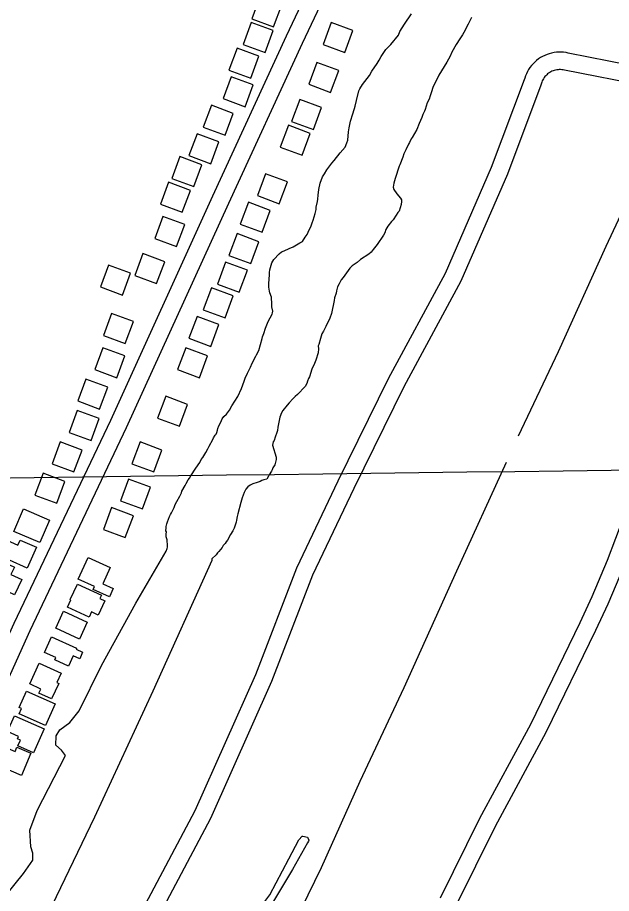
# Model space of a CAD drawing. Extents: x 3704301 to 3742427, y 506229 to 532009.
# Drawn here: x 3724729 to 3725748, y 523250 to 524752 of the extents above; entities that cross this region are included whole.
import ezdxf

# ---------------------------------------------------------------- set-up
doc = ezdxf.new("R2010")
doc.units = 0
for name, color, linetype in [('V-BLDG-OTLN', 7, 'Continuous'), ('V-GRID-MAJR', 7, 'Continuous'), ('V-ROAD-CNTR', 7, 'Continuous'), ('V-SITE-VEGE', 7, 'Continuous'), ('V-TOPO-SHOR', 7, 'Continuous')]:
    doc.layers.add(name, color=color, linetype=linetype)

msp = doc.modelspace()

# ---------------------------------------------------------------- linework, layer by layer
at = {"layer": 'V-BLDG-OTLN'}
for points in [[(3725145.078991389, 524787.9109332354), (3725131.1289913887, 524750.4229332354), (3725168.617991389, 524736.4729332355), (3725182.567991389, 524773.9619332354)], [(3725130.3952642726, 524743.859751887), (3725116.445264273, 524706.3717518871), (3725153.934264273, 524692.4217518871), (3725167.8842642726, 524729.9107518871)], [(3725267.443384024, 524743.859751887), (3725253.4933840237, 524706.3717518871), (3725290.9823840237, 524692.4217518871), (3725304.932384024, 524729.9107518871)], [(3725105.922385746, 524699.8085705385), (3725091.972385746, 524662.3205705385), (3725129.461385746, 524648.3705705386), (3725143.411385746, 524685.8595705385)], [(3725242.9705054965, 524675.3356920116), (3725229.0205054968, 524637.8476920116), (3725266.5095054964, 524623.8976920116), (3725280.4595054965, 524661.3866920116)], [(3725096.133234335, 524650.8628134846), (3725082.183234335, 524613.3748134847), (3725119.672234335, 524599.4248134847), (3725133.622234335, 524636.9138134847)], [(3725213.6030512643, 524611.7062078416), (3725199.6530512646, 524574.2182078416), (3725237.142051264, 524560.2682078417), (3725251.0920512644, 524597.7572078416)], [(3725061.871204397, 524601.9170564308), (3725047.9212043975, 524564.4290564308), (3725085.410204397, 524550.4790564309), (3725099.3602043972, 524587.9680564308)], [(3725194.0247484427, 524567.6550264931), (3725180.0747484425, 524530.1670264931), (3725217.5637484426, 524516.217026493), (3725231.5137484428, 524553.7060264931)], [(3725037.3983258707, 524552.9712993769), (3725023.4483258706, 524515.483299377), (3725060.9373258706, 524501.533299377), (3725074.887325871, 524539.022299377)], [(3725008.0308716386, 524513.8146937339), (3724994.0808716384, 524476.3266937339), (3725031.5698716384, 524462.376693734), (3725045.519871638, 524499.8656937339)], [(3725154.8681427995, 524484.4472395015), (3725140.9181427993, 524446.9592395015), (3725178.4071427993, 524433.0092395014), (3725192.3571427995, 524470.4982395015)], [(3724988.4525688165, 524469.7635123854), (3724974.5025688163, 524432.2755123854), (3725011.9915688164, 524418.3255123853), (3725025.941568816, 524455.8145123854)], [(3725125.5006885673, 524435.5014824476), (3725111.550688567, 524398.0134824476), (3725149.039688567, 524384.0634824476), (3725162.9896885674, 524421.5524824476)], [(3724978.663417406, 524411.0286039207), (3724964.7134174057, 524373.5406039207), (3725002.202417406, 524359.5906039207), (3725016.1524174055, 524397.0796039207)], [(3725105.922385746, 524381.6611496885), (3725091.972385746, 524344.1731496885), (3725129.461385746, 524330.2231496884), (3725143.411385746, 524367.7121496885)], [(3724944.401387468, 524347.3991197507), (3724930.451387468, 524309.9111197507), (3724967.940387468, 524295.9611197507), (3724981.890387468, 524333.4501197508)], [(3724885.666479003, 524327.8208169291), (3724871.716479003, 524290.3328169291), (3724909.205479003, 524276.38281692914), (3724923.155479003, 524313.8718169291)], [(3725086.344082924, 524332.7153926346), (3725072.394082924, 524295.2273926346), (3725109.883082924, 524281.27739263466), (3725123.833082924, 524318.7663926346)], [(3725061.871204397, 524288.6642112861), (3725047.9212043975, 524251.1762112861), (3725085.410204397, 524237.2262112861), (3725099.3602043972, 524274.7152112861)], [(3724890.5610547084, 524244.6130299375), (3724876.6110547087, 524207.12502993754), (3724914.100054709, 524193.1750299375), (3724928.0500547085, 524230.6640299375)], [(3725037.3983258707, 524239.7184542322), (3725023.4483258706, 524202.23045423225), (3725060.9373258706, 524188.28045423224), (3725074.887325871, 524225.76945423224)], [(3724875.877327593, 524185.87812147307), (3724861.927327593, 524148.39012147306), (3724899.416327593, 524134.4401214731), (3724913.366327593, 524171.9291214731)], [(3725017.8200230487, 524185.87812147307), (3725003.8700230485, 524148.39012147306), (3725041.3590230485, 524134.4401214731), (3725055.3090230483, 524171.9291214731)], [(3724846.5098733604, 524132.0377887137), (3724832.55987336, 524094.5497887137), (3724870.0488733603, 524080.5997887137), (3724883.9988733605, 524118.0887887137)], [(3724983.5579931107, 524102.67033448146), (3724969.6079931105, 524065.1823344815), (3725007.0969931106, 524051.2323344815), (3725021.046993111, 524088.7213344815)], [(3724831.826146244, 524078.19745595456), (3724817.8761462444, 524040.70945595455), (3724855.365146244, 524026.75945595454), (3724869.315146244, 524064.24845595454)], [(3724802.458692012, 524024.3571231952), (3724788.5086920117, 523986.8691231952), (3724825.9976920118, 523972.91912319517), (3724839.947692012, 524010.4081231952)], [(3724939.5068117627, 524024.3571231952), (3724925.556811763, 523986.8691231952), (3724963.045811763, 523972.91912319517), (3724976.9958117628, 524010.4081231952)], [(3724773.0912377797, 523970.51679043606), (3724759.1412377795, 523933.02879043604), (3724796.6302377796, 523919.07879043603), (3724810.5802377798, 523956.56779043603)], [(3724919.9285089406, 523960.7276390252), (3724905.978508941, 523923.23963902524), (3724943.467508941, 523909.2896390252), (3724957.4175089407, 523946.77863902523)], [(3724784.207, 523890.386), (3724767.36, 523851.58), (3724722.866, 523870.897), (3724739.721, 523909.699)], [(3724890.5610547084, 523911.78188197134), (3724876.6110547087, 523874.2938819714), (3724914.100054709, 523860.3438819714), (3724928.0500547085, 523897.8328819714)], [(3724745.852, 523807.598), (3724684.466, 523835.19), (3724696.614, 523862.22000000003), (3724730.0640000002, 523847.183), (3724734.062, 523856.076), (3724761.9990000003, 523843.517)], [(3724724.365, 523762.04000000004), (3724673.662, 523785.43200000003), (3724691.625, 523824.369), (3724723.838, 523809.506), (3724717.9790000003, 523796.813), (3724736.468, 523788.277)], [(3724850.4050000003, 523826.189), (3724888.344, 523808.978), (3724875.665, 523781.033), (3724893.3310000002, 523773.017), (3724886.914, 523758.87200000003), (3724859.25, 523771.422), (3724861.47, 523776.31200000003), (3724833.5270000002, 523788.987)], [(3724832.11, 523780.378), (3724873.217, 523761.239), (3724870.623, 523755.664), (3724879.103, 523751.716), (3724867.7490000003, 523727.332), (3724856.258, 523732.684), (3724852.1950000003, 523723.955), (3724815.261, 523741.15), (3724820.875, 523753.20900000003), (3724819.713, 523753.75200000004)], [(3724808.3200000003, 523734.103), (3724849.031, 523715.354), (3724835.542, 523686.069), (3724794.832, 523704.821)], [(3724787.65, 523689.833), (3724830.721, 523670.722), (3724829.786, 523668.612), (3724841.011, 523663.631), (3724836.075, 523652.509), (3724824.721, 523657.549), (3724816.865, 523639.844), (3724793.173, 523650.356), (3724794.927, 523654.30700000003), (3724775.6750000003, 523662.849)], [(3724750.1410000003, 523609.202), (3724766.597, 523644.773), (3724804.177, 523627.38800000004), (3724796.848, 523611.54000000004), (3724799.881, 523610.13800000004), (3724787.5, 523583.38), (3724765.951, 523593.35000000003), (3724769.204, 523600.38300000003)], [(3724777.361, 523537.624), (3724731.916, 523557.889), (3724735.94, 523566.912), (3724732.342, 523568.516), (3724744.904, 523596.69200000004), (3724793.948, 523574.826)], [(3724730.828, 523518.971), (3724711.86, 523527.38), (3724723.965, 523554.68200000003), (3724775.077, 523532.021), (3724756.862, 523490.936), (3724730.015, 523502.83900000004), (3724734.359, 523512.634), (3724729.061, 523514.983)], [(3724728.162, 523500.639), (3724752.312, 523490.30700000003), (3724736.0100000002, 523452.202), (3724688.0640000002, 523472.715), (3724701.183, 523503.384), (3724724.9790000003, 523493.205)]]:
    msp.add_lwpolyline(points, close=True, dxfattribs=at)
at = {"layer": 'V-GRID-MAJR'}
msp.add_spline([(3708427.129, 523767.243), (3713705.816, 523829.819), (3718984.494, 523893.163), (3724263.162, 523957.275), (3729541.821, 524022.155), (3734820.471, 524087.803), (3740099.111, 524154.218), (3740099.112, 524154.218)], degree=3, dxfattribs=at)
at = {"layer": 'V-ROAD-CNTR'}
for points in [[(3725525.2589104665, 525458.938055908), (3725501.5339579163, 525392.1341895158), (3725371.671217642, 525103.480766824), (3725190.5155799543, 524720.452532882), (3725064.0458328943, 524445.66408246), (3724888.665183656, 524061.110851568), (3724723.206514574, 523712.72654833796), (3724536.0188889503, 523298.7543762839), (3724418.220124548, 523054.998863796), (3724328.090304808, 522851.6212705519), (3724310.9193391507, 522785.411402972)], [(3725553.5288539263, 525448.8980759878), (3725529.393902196, 525380.9422119), (3725398.9131631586, 525090.91279196), (3725217.7015255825, 524707.7685582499), (3725091.319778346, 524433.1681074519), (3724915.86312926, 524048.45087688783), (3724750.4264601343, 523700.11057357), (3724563.196834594, 523286.04440170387), (3724445.446070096, 523042.39088901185), (3724356.512247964, 522841.71329036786), (3724339.9592810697, 522777.88141803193)], [(3725813.8314508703, 524663.9214627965), (3725674.0194028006, 524691.3897393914), (3725670.5116423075, 524692.1139587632), (3725666.3991535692, 524692.6843710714), (3725662.2607550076, 524692.9797834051), (3725658.1143163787, 524693.0047303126), (3725653.976618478, 524692.754159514), (3725649.8645269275, 524692.2360490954), (3725645.7851201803, 524691.4441100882), (3725641.7700889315, 524690.3838580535), (3725637.838801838, 524689.0638063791), (3725634.0091607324, 524687.491058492), (3725630.2781795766, 524685.6669648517), (3725626.6797294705, 524683.59700177), (3725623.2299049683, 524681.3019247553), (3725619.9338978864, 524678.7809851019), (3725616.810400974, 524676.0464469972), (3725613.874138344, 524673.1114981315), (3725611.142267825, 524669.9938591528), (3725608.619714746, 524666.7043135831), (3725606.314283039, 524663.2494538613), (3725604.2463337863, 524659.650565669), (3725602.4197114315, 524655.9317095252), (3725600.841018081, 524652.0926740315), (3725599.519338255, 524648.1643478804), (3725598.7796280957, 524645.3728335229), (3725542.04767421, 524494.9052057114), (3725463.0594559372, 524313.0437745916), (3725365.3273868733, 524132.7076423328), (3725279.106759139, 523957.2253334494), (3725207.9437300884, 523807.91018375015), (3725137.418181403, 523625.0418483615), (3725033.395676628, 523391.4829941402), (3724943.2492807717, 523221.31919046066)], [(3725807.94454913, 524634.5045372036), (3725668.0945971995, 524661.9802606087), (3725665.4123576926, 524662.5340412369), (3725663.266846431, 524662.8316289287), (3725661.101244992, 524662.9862165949), (3725658.9316836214, 524662.9992696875), (3725656.7613815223, 524662.8678404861), (3725654.6034730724, 524662.5959509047), (3725652.48087982, 524662.1838899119), (3725650.3839110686, 524661.6301419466), (3725648.323198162, 524660.9381936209), (3725646.3088392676, 524660.1109415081), (3725644.3618204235, 524659.1590351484), (3725642.48427053, 524658.07899823), (3725640.6700950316, 524656.8720752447), (3725638.948102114, 524655.5550148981), (3725637.3175990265, 524654.1275530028), (3725635.783861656, 524652.5945018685), (3725634.351732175, 524650.9601408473), (3725633.0262852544, 524649.2316864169), (3725631.825716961, 524647.4325461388), (3725630.743666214, 524645.5494343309), (3725629.7862885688, 524643.600290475), (3725628.960981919, 524641.5933259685), (3725628.266661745, 524639.5296521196), (3725627.3883719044, 524636.2151664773), (3725569.8583257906, 524483.6307942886), (3725490.0565440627, 524299.8962254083), (3725391.988613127, 524118.9403576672), (3725306.1112408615, 523944.15666655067), (3725235.5202699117, 523796.04181624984), (3725165.133818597, 523613.5341516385), (3725060.384323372, 523378.3430058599), (3724969.9707192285, 523207.67480953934)], [(3725455.233720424, 523242.34078579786), (3725522.5334034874, 523378.8028206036), (3725609.924476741, 523540.2060177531), (3725694.586799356, 523714.31532177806), (3725715.3220040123, 523758.928751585), (3725741.7460550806, 523821.34637172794), (3725798.9180642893, 523972.36256343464), (3725819.7674285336, 524019.9559977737), (3725877.3874546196, 524153.9141426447), (3725939.126966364, 524281.9415176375)], [(3725482.224279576, 523229.2432142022), (3725549.186596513, 523365.0211793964), (3725636.617523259, 523526.49798224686), (3725721.681200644, 523701.43267822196), (3725742.745995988, 523746.755248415), (3725769.5979449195, 523810.1836282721), (3725826.703935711, 523961.0254365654), (3725842.0305347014, 523996.0118982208)]]:
    msp.add_lwpolyline(points, dxfattribs=at)
at = {"layer": 'V-SITE-VEGE'}
for points in [[(3725149.058, 524201.803), (3725149.568, 524204.527), (3725151.67, 524210.52900000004), (3725154.824, 524219.266), (3725159.573, 524230.739), (3725162.756, 524237.299), (3725165.9420000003, 524243.318), (3725166.997, 524246.05), (3725167.509, 524248.772), (3725165.785, 524256.359), (3725165.705, 524262.882), (3725165.068, 524270.482), (3725165.041, 524272.657), (3725162.227, 524280.233), (3725161.654, 524282.94200000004), (3725160.48, 524289.996), (3725160.406, 524295.974), (3725161.85, 524311.209), (3725161.805, 524315.014), (3725162.295, 524319.368), (3725165.41, 524331.363), (3725167.544, 524334.65), (3725169.1410000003, 524337.3910000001), (3725178.261, 524347.284), (3725182.023, 524350.5920000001), (3725186.895, 524352.282), (3725195.544, 524356.191), (3725202.032, 524358.9890000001), (3725213.906, 524365.657), (3725218.224, 524368.428), (3725223.028, 524375.553), (3725226.235, 524379.9400000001), (3725229.94, 524388.138), (3725232.59, 524393.606), (3725234.685, 524400.154), (3725236.805, 524404.528), (3725239.926, 524415.981), (3725241.47, 524423.0650000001), (3725241.966, 524426.876), (3725244.02, 524436.686), (3725244.512, 524441.04), (3725244.975, 524447.567), (3725246.486, 524457.371), (3725248.528, 524468.2660000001), (3725252.7430000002, 524479.188), (3725255.9420000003, 524484.12), (3725260.203, 524491.236), (3725266.62, 524500.012), (3725268.7600000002, 524502.756), (3725272.5100000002, 524507.149), (3725282.676, 524520.3200000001), (3725291.251, 524530.21), (3725294.426, 524537.312), (3725295.9960000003, 524542.223), (3725297.455, 524556.373), (3725298.4620000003, 524562.908), (3725300.4960000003, 524574.346), (3725301.012, 524576.527), (3725304.168, 524585.262), (3725307.295, 524596.17), (3725308.872, 524600.54), (3725310.932, 524609.805), (3725315.073, 524626.705), (3725316.665, 524629.986), (3725321.463, 524637.654), (3725333.233, 524653.0160000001), (3725337.495, 524660.135), (3725346.574, 524673.291), (3725349.7600000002, 524679.308), (3725353.492, 524685.333), (3725361.498, 524697.39), (3725370.0870000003, 524706.1900000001), (3725382.936, 524722.111), (3725385.574, 524728.6630000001), (3725393.037, 524740.715), (3725405.3170000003, 524758.801)], [(3725508.122, 524752.451), (3725502.828, 524740.971), (3725495.392, 524726.748), (3725492.721, 524722.91), (3725488.4590000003, 524715.7930000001), (3725482.057, 524705.93), (3725474.611, 524692.794), (3725471.4280000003, 524686.233), (3725466.12, 524675.841), (3725452.265, 524653.387), (3725448.015, 524645.18), (3725442.713, 524634.246), (3725439.043, 524623.33), (3725437.478, 524617.876), (3725435.3710000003, 524612.414), (3725432.19, 524605.853), (3725428.524, 524594.394), (3725427.472, 524591.662), (3725424.822, 524586.196), (3725423.257, 524580.74), (3725418.491, 524570.357), (3725414.264, 524560.52), (3725406.285, 524546.291), (3725404.682, 524544.0970000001), (3725402.038, 524538.084)], [(3725402.038, 524538.084), (3725400.44, 524535.348), (3725395.668, 524525.506), (3725391.951, 524518.395), (3725390.3850000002, 524512.939), (3725385.111, 524499.832), (3725384.052, 524497.647), (3725377.247, 524476.362), (3725375.1720000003, 524468.184), (3725373.628, 524461.1), (3725374.762, 524457.307), (3725380.29, 524449.7660000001), (3725386.3540000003, 524442.777), (3725388.023, 524439.535), (3725388.056, 524436.817), (3725387.5810000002, 524431.375), (3725383.909, 524420.459), (3725381.767, 524417.715), (3725379.1040000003, 524413.334), (3725373.769, 524405.116), (3725371.086, 524402.365), (3725364.6580000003, 524394.677), (3725361.471, 524388.66), (3725359.361, 524383.198), (3725357.242, 524378.824), (3725346.566, 524362.931), (3725339.6, 524354.692), (3725335.8570000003, 524349.754), (3725332.09, 524346.449), (3725318.074, 524337.036), (3725312.1550000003, 524332.072), (3725308.381, 524329.852), (3725303.5270000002, 524326.53), (3725299.7770000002, 524322.137), (3725288.0130000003, 524306.23), (3725284.8000000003, 524302.386), (3725281.075, 524295.8200000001), (3725278.4250000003, 524290.35), (3725276.336, 524283.26), (3725275.84, 524279.449), (3725273.223, 524271.26300000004), (3725272.731, 524266.909), (3725268.113, 524244.56700000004), (3725264.9450000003, 524236.92), (3725258.059, 524222.16000000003), (3725254.348, 524214.504), (3725251.6920000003, 524209.579), (3725249.0640000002, 524201.938), (3725246.4760000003, 524191.579), (3725245.417, 524189.392), (3725245.4820000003, 524183.958), (3725245.02, 524177.429), (3725241.3740000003, 524164.33900000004), (3725238.722, 524158.873), (3725234.495, 524149.036), (3725230.307, 524135.941), (3725228.7090000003, 524133.20300000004), (3725227.1410000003, 524128.292), (3725225.555, 524124.468), (3725222.897, 524119.545), (3725209.4790000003, 524105.79000000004), (3725205.714, 524102.485), (3725201.42, 524098.08400000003), (3725195.521, 524091.487), (3725191.7630000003, 524087.639), (3725184.268, 524078.306), (3725182.142, 524074.474), (3725179.5160000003, 524066.833), (3725175.924, 524049.397), (3725175.447, 524043.95300000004), (3725174.4, 524040.68), (3725171.24, 524032.488), (3725169.676, 524027.03500000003), (3725168.078, 524024.298), (3725167.058, 524018.851), (3725173.288, 523998.27), (3725173.344, 523993.925), (3725170.7320000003, 523985.196), (3725167.536, 523979.72000000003), (3725166.489, 523976.447), (3725164.887, 523974.254), (3725161.162, 523967.686), (3725160.1010000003, 523965.498), (3725156.9, 523960.56700000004), (3725152.024, 523959.42), (3725148.776, 523958.293), (3725145.536, 523956.62200000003), (3725140.664, 523954.933), (3725133.082, 523952.666), (3725128.224, 523949.88800000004), (3725124.454, 523947.126), (3725121.238, 523943.282), (3725119.1040000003, 523939.995), (3725118.046, 523937.805), (3725114.898, 523928.528), (3725112.281, 523920.342), (3725107.077, 523901.255), (3725106.0500000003, 523896.352), (3725105.037, 523890.359), (3725104.539, 523886.55), (3725100.863, 523876.177)], [(3724675.012, 523204.308), (3724739.401, 523283.875), (3724755.656, 523306.92100000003), (3724755.509, 523318.734), (3724752.222, 523329.719), (3724750.294, 523358.053), (3724763.262, 523392.083), (3724811.714, 523486.418), (3724804.507, 523495.781), (3724794.949, 523504.326), (3724795.541, 523520.087), (3724801.716, 523530.405), (3724818.884, 523543.219), (3724835.1780000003, 523563.113), (3724873.594, 523640.784), (3724932.128, 523747.847), (3724984.483, 523836.706), (3724986.054, 523841.617), (3724986.5700000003, 523843.8), (3724986.5130000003, 523848.691), (3724985.909, 523853.571), (3724985.876, 523856.289), (3724984.1780000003, 523861.704), (3724984.125, 523866.052), (3724984.623, 523869.86100000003), (3724984.049, 523872.03), (3724984.534, 523876.92600000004), (3724984.5100000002, 523879.101), (3724985.536, 523884.006), (3724986.582, 523887.27900000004), (3724990.275, 523896.565), (3724991.862, 523899.846), (3724993.4620000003, 523902.58400000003), (3724995.575, 523907.501), (3724998.24, 523911.882), (3724999.81, 523916.793), (3725002.461, 523922.261), (3725007.7830000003, 523931.565), (3725010.433, 523937.033), (3725011.484, 523939.76300000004), (3725016.8030000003, 523949.612), (3725018.392, 523952.893), (3725022.117, 523959.461), (3725024.257, 523962.205), (3725026.3850000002, 523966.037), (3725035.464, 523979.191), (3725041.866, 523989.056), (3725044.522, 523993.978), (3725047.193, 523997.816), (3725052.528, 524006.034), (3725055.7090000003, 524012.596), (3725058.373, 524016.977), (3725064.2120000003, 524028.462), (3725065.809, 524031.19800000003), (3725068.468, 524036.124), (3725070.077, 524037.77400000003), (3725071.13, 524040.504), (3725072.1720000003, 524044.322), (3725073.219, 524047.597), (3725074.796, 524051.965), (3725077.983, 524057.982), (3725080.627, 524063.995), (3725083.2970000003, 524067.831), (3725087.594, 524072.232), (3725092.947, 524078.818), (3725097.201, 524086.482), (3725107.335, 524102.36600000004), (3725113.69, 524116.03500000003), (3725118.429, 524128.593), (3725119.9990000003, 524133.504), (3725123.696, 524142.24700000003), (3725129.004, 524152.63800000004), (3725131.642, 524159.19200000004), (3725138.018, 524171.23000000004), (3725139.0700000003, 524173.958), (3725143.332, 524181.077), (3725149.058, 524201.803)], [(3725100.863, 523876.177), (3725098.739, 523871.802), (3725095.0100000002, 523865.775), (3725089.6950000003, 523855.928), (3725087.0100000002, 523853.178), (3725085.421, 523849.89900000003), (3725082.199, 523846.598), (3725080.608, 523843.31700000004), (3725077.3910000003, 523840.015), (3725074.718, 523836.177), (3725072.572, 523833.978), (3725069.893, 523830.685), (3725062.916, 523823.531), (3725062.5840000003, 523820.936), (3724961.572, 523596.979), (3724861.075, 523380.696), (3724766.644, 523183.39400000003), (3724735.127, 523120.77400000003), (3724727.3000000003, 523116.738)]]:
    msp.add_lwpolyline(points, dxfattribs=at)
msp.add_lwpolyline([(3725227.071, 523336.4), (3725200.994, 523291.086), (3725158.076, 523219.51), (3725111.984, 523165.066), (3725088.6380000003, 523138.135), (3725082.7630000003, 523134.51), (3725079.781, 523136.251), (3725080.84, 523146.327), (3725129.8540000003, 523203.767), (3725162.465, 523247.39), (3725194.848, 523309.36), (3725212.207, 523341.544), (3725217.454, 523348.123), (3725218.637, 523348.137), (3725226.946, 523346.46400000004), (3725229.379, 523341.166), (3725228.81, 523339.382)], close=True, dxfattribs=at)
at = {"layer": 'V-TOPO-SHOR'}
for points in [[(3725588.987, 524034.727), (3725657.636, 524179.43700000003), (3725739.454, 524360.422), (3725824.812, 524542.045), (3725844.977, 524586.696)], [(3725168.2260000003, 523117.221), (3725182.56, 523154.693), (3725250.684, 523294.07), (3725317.515, 523442.308), (3725392.478, 523603.082), (3725482.936, 523803.121), (3725568.237, 523989.476)]]:
    msp.add_lwpolyline(points, dxfattribs=at)

doc.saveas('drawing.dxf')
